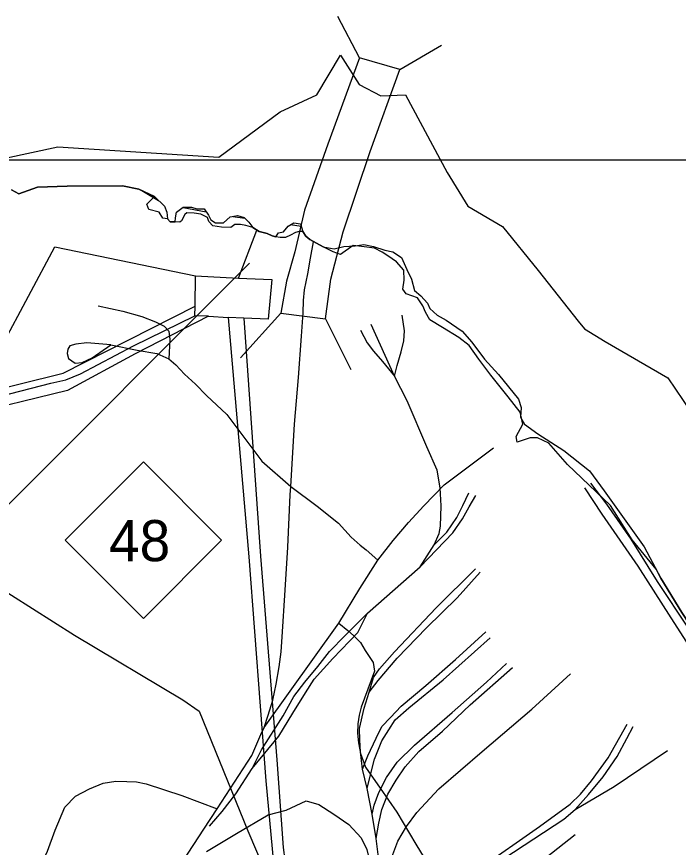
# Model space of a CAD drawing. Extents: x 2290615 to 2522933, y 819489 to 1012715.
# Drawn here: x 2396915 to 2399730, y 994035 to 997569 of the extents above; entities that cross this region are included whole.
import ezdxf

# ---------------------------------------------------------------- set-up
doc = ezdxf.new("R2010")
doc.units = 0
for name, color, linetype in [('Exist Boundary Political City Limit New', 7, 'Continuous'), ('Exist Boundary Political City Limit Old', 7, 'Continuous'), ('Exist Boundary Political CountyLine', 7, 'Continuous'), ('Exist Hydrographic River Shore', 7, 'Continuous'), ('Exist Railroad Mainline', 7, 'Continuous'), ('Exist Railroad Siding', 7, 'Continuous'), ('Exist Road Non-System Type 51', 7, 'Continuous'), ('Exist Road Primary NC Attributed', 7, 'Continuous'), ('Exist Road Primary NC Shield CELL', 7, 'Continuous'), ('Exist Road Primary NC Shield Number Label', 7, 'Continuous'), ('Exist Road Primary NC Structure Standard Bridge CELL', 7, 'Continuous'), ('Exist Road Primary NC Structure Standard Bridge Number Label', 7, 'Continuous'), ('Exist Utilities Electrical Transmission Line', 7, 'Continuous'), ('Map Preparation Boundary City Limit Buffer Line', 7, 'Continuous'), ('Map Preparation Inset Cut Line', 7, 'Continuous')]:
    doc.layers.add(name, color=color, linetype=linetype)

msp = doc.modelspace()

# ---------------------------------------------------------------- linework, layer by layer
at = {"layer": 'Exist Boundary Political City Limit New'}
for points in [[(2398796, 996203.6), (2398726.2, 996246.5), (2398672.6, 996279.5), (2398654.7, 996312.6), (2398642.2, 996339.4), (2398619.9, 996373.3), (2398572.5, 996389.4), (2398558.2, 996409.9), (2398563.5, 996448.3), (2398561.7, 996491.2), (2398530.5, 996526), (2398493.8, 996551), (2398469.7, 996567.1), (2398436.6, 996584.1), (2398393.7, 996590.3), (2398346.3, 996595.7), (2398292.7, 996557.3), (2398261.4, 996568.9), (2398219.1, 996589.7), (2398161.7, 996620.5), (2398145.2, 996634.8), (2398132.9, 996655.4), (2398116.3, 996654.8), (2398101, 996651), (2398079.3, 996639.5), (2398058.9, 996629.3), (2398036, 996629.3), (2398018, 996632.8), (2398001.6, 996636.9), (2397981, 996647.2), (2397946.2, 996655.4), (2397919.5, 996671.8), (2397890.2, 996680.7), (2397866.6, 996685.4), (2397843.5, 996684.8), (2397825.8, 996671.8), (2397785.7, 996673), (2397749.7, 996679.5), (2397733.2, 996697.2), (2397727.3, 996714.9), (2397697.8, 996728.4), (2397669.5, 996733.7), (2397638.8, 996734.9), (2397629.9, 996727.2), (2397615.9, 996700.7), (2397608.7, 996695.4), (2397589, 996696.4), (2397568.5, 996696.4), (2397556.2, 996708.8), (2397536.6, 996712), (2397520.7, 996736.9), (2397477.7, 996748.2), (2397468.6, 996770.9), (2397500.8, 996804.3), (2397435.1, 996835.1), (2397365.3, 996849.4), (2397129.3, 996847.4), (2397004.1, 996843.3), (2396924, 996815.6), (2396893.3, 996832)], [(2399635.6, 995218.5), (2399533.8, 995343.3), (2399440.8, 995490), (2399258.8, 995663.5), (2399178.2, 995754.4), (2399130.6, 995777.1), (2399099.6, 995777.1), (2399043.8, 995758.5), (2399039.6, 995783.3), (2399068.6, 995835), (2399056.2, 995886.6), (2399006, 995951.8), (2398931.8, 996043.8), (2398880.9, 996112.5), (2398839.8, 996170.6), (2398796, 996203.6)], [(2400343.5, 993294.2), (2400307.5, 993334.1), (2400267.6, 993355.4), (2400140, 993358), (2400129.4, 993392.5), (2400171.9, 993413.8), (2400243.7, 993395.2), (2400286.2, 993413.8), (2400267.6, 993490.8), (2400265, 993562.5), (2400230.4, 993589), (2400238.4, 993639.5), (2400211.8, 993732.4), (2400214.5, 993958.2), (2400166.6, 994091), (2400118.8, 994266.2), (2400062.9, 994417.6), (2399935, 994727), (2399836.5, 994893.3), (2399744.1, 995035), (2399655.8, 995180.9), (2399635.6, 995218.5)]]:
    msp.add_lwpolyline(points, dxfattribs=at)
at = {"layer": 'Exist Boundary Political City Limit Old'}
for points in [[(2398796, 996203.6), (2398726.2, 996246.5), (2398672.6, 996279.5), (2398654.7, 996312.6), (2398642.2, 996339.4), (2398619.9, 996373.3), (2398572.5, 996389.4), (2398558.2, 996409.9), (2398563.5, 996448.3), (2398561.7, 996491.2), (2398530.5, 996526), (2398493.8, 996551), (2398469.7, 996567.1), (2398436.6, 996584.1), (2398393.7, 996590.3), (2398346.3, 996595.7), (2398292.7, 996557.3), (2398261.4, 996568.9), (2398219.1, 996589.7), (2398161.7, 996620.5), (2398145.2, 996634.8), (2398132.9, 996655.4), (2398116.3, 996654.8), (2398101, 996651), (2398079.3, 996639.5), (2398058.9, 996629.3), (2398036, 996629.3), (2398018, 996632.8), (2398001.6, 996636.9), (2397981, 996647.2), (2397946.2, 996655.4), (2397919.5, 996671.8), (2397890.2, 996680.7), (2397866.6, 996685.4), (2397843.5, 996684.8), (2397825.8, 996671.8), (2397785.7, 996673), (2397749.7, 996679.5), (2397733.2, 996697.2), (2397727.3, 996714.9), (2397697.8, 996728.4), (2397669.5, 996733.7), (2397638.8, 996734.9), (2397629.9, 996727.2), (2397615.9, 996700.7), (2397608.7, 996695.4), (2397589, 996696.4), (2397568.5, 996696.4), (2397556.2, 996708.8), (2397536.6, 996712), (2397520.7, 996736.9), (2397477.7, 996748.2), (2397468.6, 996770.9), (2397500.8, 996804.3), (2397435.1, 996835.1), (2397365.3, 996849.4), (2397129.3, 996847.4), (2397004.1, 996843.3), (2396924, 996815.6), (2396893.3, 996832)], [(2399635.6, 995218.5), (2399533.8, 995343.3), (2399440.8, 995490), (2399258.8, 995663.5), (2399178.2, 995754.4), (2399130.6, 995777.1), (2399099.6, 995777.1), (2399043.8, 995758.5), (2399039.6, 995783.3), (2399068.6, 995835), (2399056.2, 995886.6), (2399006, 995951.8), (2398931.8, 996043.8), (2398880.9, 996112.5), (2398839.8, 996170.6), (2398796, 996203.6)], [(2400343.5, 993294.2), (2400307.5, 993334.1), (2400267.6, 993355.4), (2400140, 993358), (2400129.4, 993392.5), (2400171.9, 993413.8), (2400243.7, 993395.2), (2400286.2, 993413.8), (2400267.6, 993490.8), (2400265, 993562.5), (2400230.4, 993589), (2400238.4, 993639.5), (2400211.8, 993732.4), (2400214.5, 993958.2), (2400166.6, 994091), (2400118.8, 994266.2), (2400062.9, 994417.6), (2399935, 994727), (2399836.5, 994893.3), (2399744.1, 995035), (2399655.8, 995180.9), (2399635.6, 995218.5)]]:
    msp.add_lwpolyline(points, dxfattribs=at)
at = {"layer": 'Exist Boundary Political CountyLine'}
for points in [[(2396893.3, 996832), (2396924, 996815.6), (2397004.1, 996843.3), (2397129.3, 996847.4), (2397365.3, 996849.4), (2397435.1, 996835.1), (2397500.8, 996804.3), (2397543.9, 996762.2), (2397554.1, 996737.5), (2397556.2, 996708.8), (2397568.5, 996696.4), (2397589, 996696.4), (2397591.1, 996712.9), (2397595.2, 996737.5), (2397623.9, 996758.1), (2397658.8, 996758.1), (2397681.4, 996751.9), (2397712.2, 996751.9), (2397730.7, 996725.2), (2397740.9, 996704.7), (2397761.4, 996692.3), (2397794.3, 996692.3), (2397823, 996717), (2397853.8, 996723.1), (2397882.5, 996714.9), (2397903.1, 996694.4), (2397919.5, 996671.8), (2397946.2, 996655.4), (2397981, 996647.2), (2398001.6, 996636.9), (2398018, 996632.8), (2398028.3, 996649.2), (2398050.8, 996653.3), (2398069.3, 996678), (2398093.9, 996692.3), (2398122.7, 996688.2), (2398132.9, 996655.4), (2398145.2, 996634.8), (2398161.7, 996620.5), (2398219.1, 996589.7), (2398266.3, 996581.4), (2398307.4, 996591.7), (2398354.6, 996593.8), (2398391.5, 996599.9), (2398432.6, 996591.7), (2398481.8, 996575.3), (2398514.7, 996569.1), (2398551.6, 996544.5), (2398574.2, 996493.1), (2398594.7, 996452.1), (2398607, 996403.8), (2398633.7, 996381.2), (2398662.5, 996350.4), (2398672.7, 996327.8), (2398703.5, 996299.1), (2398742.5, 996278.5), (2398810.2, 996231.3)], [(2398810.2, 996231.3), (2398851.3, 996184.1), (2398904.6, 996112.2), (2398964.2, 996046.5), (2399050.4, 995941.7), (2399060.6, 995905.8), (2399058.6, 995864.7), (2399075, 995836), (2399132.5, 995794.9), (2399243.3, 995723), (2399352.1, 995636.8), (2399413.7, 995552.6), (2399584, 995314.3), (2399655.8, 995180.9), (2399744.1, 995035), (2399836.5, 994893.3), (2399935, 994727), (2399976, 994628.4), (2400031.4, 994476.5), (2400062.2, 994390.2), (2400095.1, 994279.3), (2400152.5, 994057.5), (2400185.4, 993969.2)]]:
    msp.add_lwpolyline(points, dxfattribs=at)
at = {"layer": 'Exist Hydrographic River Shore'}
for points in [[(2398035.7, 997164), (2398192.1, 997236.2), (2398292.3, 997404.7), (2398372.5, 997280.3), (2398464.7, 997232.2), (2398568.9, 997236.2), (2398745.9, 996905.6), (2398834.7, 996762.1), (2398981.2, 996676.6), (2399133.9, 996488.6), (2399304, 996274.2), (2399330.1, 996240.9), (2399418.1, 996187.3), (2399684.4, 996031.9), (2399848.4, 995791.3), (2400041.9, 995538.3), (2400121.7, 995414), (2400283.3, 995147.3), (2400475.2, 994745.8), (2400527, 994538.9), (2400540.4, 994337.4), (2400634.1, 994049.1), (2400654.8, 993790)], [(2391116, 996297.5), (2391404.6, 996353.7), (2391733.4, 996381.7), (2392130.3, 996365.7), (2392394.9, 996321.6), (2392615.4, 996273.4), (2392855.9, 996209.3), (2393164.6, 996161.1), (2393405.2, 996125), (2393529.5, 996133), (2393754, 996125), (2394134.8, 996169.1), (2394519.7, 996257.4), (2394888.6, 996365.7), (2395261.4, 996474), (2395501.9, 996550.2), (2395754.5, 996630.5), (2395999.1, 996718.7), (2396311.8, 996827), (2396548.3, 996899.2), (2397089.6, 997015.5), (2397775.1, 996971.4), (2398035.7, 997164)], [(2397447.2, 996829.4), (2397517.9, 996787.5)], [(2397622.7, 996757.2), (2397721.8, 996738)], [(2397835.1, 996719.4), (2397885.2, 996712.3)], [(2398080.3, 996684.4), (2398125.9, 996677.9)]]:
    msp.add_lwpolyline(points, dxfattribs=at)
at = {"layer": 'Exist Railroad Mainline'}
msp.add_lwpolyline([(2397722.8, 994018.3), (2397850.4, 994094), (2397985.3, 994173.9), (2398062.1, 994193.6), (2398146.1, 994232.6), (2398200.3, 994217.2), (2398264.8, 994176.2), (2398327.5, 994132.9), (2398380.2, 994075.7), (2398404.9, 994026.1), (2398453.4, 993830.7), (2398480.8, 993729)], dxfattribs=at)
at = {"layer": 'Exist Railroad Siding'}
for p, q in [((2398522, 996039.4), (2398423.1, 996260)), ((2398630.8, 995228.9), (2398691.6, 995321.7)), ((2398407.6, 995031.8), (2398630.8, 995228.9)), ((2398405.4, 994286), (2398386.2, 994367.7)), ((2398426.9, 994176.3), (2398405.4, 994286)), ((2398444.2, 994072.5), (2398426.9, 994176.3))]:
    msp.add_line(p, q, dxfattribs=at)
for points in [[(2398522, 996039.4), (2398533.5, 996085.5), (2398550.7, 996143.6), (2398562, 996189.9), (2398565.5, 996231.9), (2398554.7, 996299.7)], [(2398377.5, 996235.3), (2398406.3, 996181.7), (2398432.8, 996146.2), (2398471.2, 996102.7), (2398522, 996039.4)], [(2398691.6, 995321.7), (2398713, 995370), (2398718.5, 995402), (2398721.4, 995488), (2398716.5, 995564), (2398703.3, 995639.8), (2398660, 995739.2), (2398575.6, 995934.1), (2398522, 996039.4)], [(2400076.2, 994052.2), (2400053.5, 994253.8), (2399999.1, 994433), (2399934.8, 994616.3), (2399874.5, 994781.3), (2399772.2, 994968), (2399641.6, 995166.2), (2399529.1, 995346.7), (2399425.1, 995495.3), (2399358, 995584.4)], [(2398691.6, 995321.7), (2398744.8, 995376.3), (2398788.1, 995438.9), (2398813.4, 995489.2), (2398838.6, 995543.6)], [(2400076.2, 994052.2), (2400021.7, 994249.4), (2399979.5, 994408.8), (2399904.7, 994627.9), (2399830.2, 994808.7), (2399699.6, 995011.1), (2399558.7, 995231.2), (2399405.8, 995453.1), (2399332.2, 995564.1)], [(2398630.8, 995228.9), (2398771, 995372.8), (2398812.1, 995433.3), (2398839.4, 995483.6), (2398868.9, 995531.9)], [(2398414, 994696.1), (2398433.2, 994758.3), (2398458.5, 994794.6), (2398521.6, 994867.4), (2398699.2, 995053.8), (2398866.9, 995220)], [(2398414, 994696.1), (2398453.4, 994744.5), (2398533.9, 994839.7), (2398658.3, 994969.3), (2398788.5, 995096.9), (2398887.1, 995206.2)], [(2397916.4, 994371.4), (2397957.2, 994449.9), (2398049.3, 994595.2), (2398094.3, 994677.7), (2398141.5, 994738.5), (2398196.5, 994805.2), (2398245.6, 994867.9), (2398312.8, 994936.7), (2398407.6, 995031.8)], [(2397916.4, 994371.4), (2398030.4, 994509), (2398089.3, 994605.7), (2398144, 994692.4), (2398181.2, 994750.9), (2398260, 994838), (2398366.5, 994949.3), (2398407.6, 995031.8)], [(2398386.2, 994367.7), (2398409.5, 994424.1), (2398444.6, 994500.4), (2398467.9, 994548.8), (2398505.3, 994587.3), (2398550.7, 994635.8), (2398655.6, 994723.2), (2398782.1, 994834.9), (2398910.5, 994952.6)], [(2398405.4, 994286), (2398416.7, 994332.1), (2398437.7, 994410.5), (2398468.7, 994488.8), (2398498, 994535.2), (2398525.5, 994577.6), (2398582.8, 994628.4), (2398729.2, 994748.3), (2398928.8, 994926.8)], [(2398426.9, 994176.3), (2398436.4, 994214.5), (2398455.6, 994268.7), (2398488.7, 994333.1), (2398533.9, 994397.6), (2398606.9, 994470.6), (2398767, 994608.7), (2398913.3, 994738.6), (2398998.3, 994817.8)], [(2398444.2, 994072.5), (2398455.3, 994138.6), (2398468.5, 994196.8), (2398493.7, 994261.1), (2398528.8, 994321.5), (2398568.1, 994378.2), (2398625.3, 994442.8), (2398726.2, 994530.2), (2398844.7, 994641.7), (2399024.5, 994800.2)], [(2398482.9, 993861), (2398496.1, 993931.1), (2398511.3, 993993.4), (2398536.3, 994061.7), (2398573.6, 994124.3), (2398616.8, 994182.9), (2398711.3, 994284), (2398895.3, 994442.5), (2399106.8, 994623.3), (2399270.7, 994773.3)], [(2398386.2, 994367.7), (2398377.4, 994441.6), (2398374.7, 994491.5), (2398374.1, 994541.5), (2398393, 994627.8), (2398414, 994696.1)], [(2398674.5, 993747.6), (2398713.7, 993812.2), (2398749.1, 993846.5), (2398879.8, 993942.3), (2399139.5, 994123.7), (2399270.1, 994219.5), (2399313.6, 994262), (2399360.8, 994318.7), (2399431.5, 994415.5), (2399511.7, 994558.7)], [(2399290.5, 994195.8), (2399347.6, 994260.6), (2399410.6, 994335.4), (2399469.5, 994422.1), (2399510.3, 994498.6), (2399537.7, 994548.9)], [(2399290.5, 994195.8), (2399457.1, 994293.9), (2399683, 994446.8)], [(2397735.6, 994125), (2397788.9, 994187.9), (2397847.8, 994262.5), (2397916.4, 994371.4)], [(2398674.5, 993747.6), (2398749.6, 993810.5), (2398852.5, 993892), (2398987.2, 993987.8), (2399243.1, 994155.2), (2399290.5, 994195.8)], [(2398482.9, 993861), (2398453.2, 994004.6), (2398444.2, 994072.5)]]:
    msp.add_lwpolyline(points, dxfattribs=at)
at = {"layer": 'Exist Road Non-System Type 51'}
for p, q in [((2397968.1, 994544.9), (2398285.9, 994988.5)), ((2397968.1, 994544.9), (2398285.9, 994988.5)), ((2398823.8, 993723.6), (2399291, 994090)), ((2398823.8, 993723.6), (2399291, 994090))]:
    msp.add_line(p, q, dxfattribs=at)
for points in [[(2397261.2, 996339), (2397367.3, 996316.3), (2397447.7, 996293.4), (2397506.1, 996270.2), (2397542.3, 996252.7), (2397562.6, 996231.1), (2397567.1, 996195.1), (2397562, 996113)], [(2397261.2, 996339), (2397367.3, 996316.3), (2397447.7, 996293.4), (2397506.1, 996270.2), (2397542.3, 996252.7), (2397562.6, 996231.1), (2397567.1, 996195.1), (2397562, 996113)], [(2397315.1, 996173.2), (2397213.1, 996181.8), (2397167.1, 996175.1), (2397141.1, 996168.8), (2397133.3, 996154.7), (2397129.7, 996136.7), (2397136, 996114.8), (2397150, 996104.9), (2397164.2, 996095.1), (2397194.1, 996097.6), (2397235.9, 996118.1), (2397315.1, 996173.2)], [(2397315.1, 996173.2), (2397213.1, 996181.8), (2397167.1, 996175.1), (2397141.1, 996168.8), (2397133.3, 996154.7), (2397129.7, 996136.7), (2397136, 996114.8), (2397150, 996104.9), (2397164.2, 996095.1), (2397194.1, 996097.6), (2397235.9, 996118.1), (2397315.1, 996173.2)], [(2397315.1, 996173.2), (2397427.4, 996150.9), (2397511.5, 996135.5), (2397562, 996113)], [(2397315.1, 996173.2), (2397427.4, 996150.9), (2397511.5, 996135.5), (2397562, 996113)], [(2397562, 996113), (2397591.5, 996087.7), (2397629.4, 996048.4), (2397675.7, 996006.3), (2397721.9, 995957.2), (2397808.9, 995877.2), (2397957.6, 995677.8), (2398081.1, 995569.7), (2398194, 995486.9), (2398283.8, 995413.9), (2398338.5, 995354.9), (2398376.4, 995321.2), (2398401.6, 995301.6), (2398452.1, 995256.6)], [(2398452.1, 995256.6), (2398517.3, 995340.9), (2398581.9, 995416.7), (2398646.4, 995488.3), (2398733.4, 995578.1), (2398943.1, 995735.4)], [(2398452.1, 995256.6), (2398517.3, 995340.9), (2398581.9, 995416.7), (2398646.4, 995488.3), (2398733.4, 995578.1), (2398943.1, 995735.4)], [(2398285.9, 994988.5), (2398374.2, 995135.9), (2398452.1, 995256.6)], [(2398285.9, 994988.5), (2398374.2, 995135.9), (2398452.1, 995256.6)], [(2398285.9, 994988.5), (2398323.7, 994957.6), (2398347.6, 994936.5), (2398377.1, 994907.1), (2398398.1, 994873.4), (2398431.8, 994821.4), (2398437.4, 994784.9), (2398380.8, 994631.7), (2398371.4, 994598.2), (2398365.8, 994560.3), (2398364.4, 994521), (2398368.6, 994480.3), (2398377.1, 994434), (2398399.5, 994376.4), (2398461.2, 994286.5), (2398532.1, 994185.5), (2398613.4, 994049.3), (2398699, 993907.5), (2398823.8, 993723.6)], [(2396662.1, 994019.8), (2396946.9, 993901.9), (2396970.7, 993906.1), (2397004.4, 993928.5), (2397046.5, 994019.8), (2397078.8, 994108.2), (2397120.1, 994206.5), (2397165, 994252.9), (2397225.4, 994283.7), (2397282.9, 994309), (2397337.6, 994317.4), (2397383.9, 994316), (2397424.5, 994314.6), (2397466.6, 994306.2), (2397618.1, 994255.7), (2397768.2, 994199.5)]]:
    msp.add_lwpolyline(points, dxfattribs=at)
at = {"layer": 'Exist Road Primary NC Attributed'}
for points in [[(2397711.5, 994112.8), (2397768.2, 994199.5), (2397914.8, 994425.5), (2397954.1, 994515.4), (2397968.1, 994544.9), (2397985, 994598.2), (2398004.6, 994661.4), (2398019.6, 994728.9), (2398032, 994803.2), (2398040.4, 994866.4), (2398044.6, 994930.9), (2398057.2, 995128.9), (2398069.1, 995312.8), (2398078.9, 995535.4), (2398081.1, 995569.7), (2398097.2, 995835), (2398114, 996034.4), (2398126, 996209.9), (2398134.4, 996309.6), (2398135.8, 996361.5), (2398140, 996406.4), (2398153.3, 996475.2), (2398164.5, 996541.2), (2398178.2, 996611.6)], [(2396131.3, 990687), (2397100.5, 993145.2), (2397161.5, 993267.3), (2397206.4, 993345.9), (2397242.9, 993400.7), (2397315.8, 993510.2), (2397404.2, 993649.2), (2397523.4, 993826.1), (2397623, 993977.7), (2397711.5, 994112.8)]]:
    msp.add_lwpolyline(points, dxfattribs=at)
at = {"layer": 'Exist Road Primary NC Shield CELL'}
msp.add_lwpolyline([(2397120.9, 995342.2), (2397453.9, 995675.2), (2397786.9, 995342.2), (2397453.9, 995009.2)], close=True, dxfattribs=at)
at = {"layer": 'Exist Road Primary NC Structure Standard Bridge CELL'}
for p, q in [((2398373.8, 997393.9), (2398281.4, 997569.1)), ((2398544.9, 997344.2), (2398722.9, 997447.7)), ((2398038.6, 996308.2), (2397867.5, 996117.8)), ((2398229, 996283.3), (2398336.6, 996068.1))]:
    msp.add_line(p, q, dxfattribs=at)
msp.add_lwpolyline([(2398038.6, 996308.2), (2398229, 996283.3), (2398251.1, 996451.7), (2398303.5, 996653.1), (2398419.4, 996995.2), (2398544.9, 997344.2), (2398373.8, 997393.9), (2398238.2, 997027.1), (2398138.9, 996745.7), (2398097.9, 996568.9), (2398063.4, 996443.4)], close=True, dxfattribs=at)
at = {"layer": 'Exist Road Primary NC Structure Standard Bridge Number Label'}
msp.add_line((2397905.2, 996520.8), (2395834.5, 994450.1), dxfattribs=at)
at = {"layer": 'Exist Utilities Electrical Transmission Line'}
for p, q in [((2397858.7, 996456.4), (2397936.5, 996661.3)), ((2397674.2, 996338.1), (2397676.5, 996466.1)), ((2397676.5, 996466.1), (2397858.7, 996456.4)), ((2397672.7, 996296), (2397674.2, 996338.1)), ((2397730.8, 996294.8), (2397672.7, 996296)), ((2397730.8, 996294.8), (2397814.9, 996289.9)), ((2397880.8, 996286.8), (2397814.9, 996289.9))]:
    msp.add_line(p, q, dxfattribs=at)
for points in [[(2396739.4, 995959.7), (2397076.9, 996590.1), (2397676.5, 996466.1)], [(2397858.7, 996456.4), (2398000.8, 996450.4), (2397984.9, 996282.2), (2397880.8, 996286.8)], [(2396739.4, 995959.7), (2397112.2, 996052.6), (2397674.2, 996338.1)], [(2397730.8, 996294.8), (2397419, 996134.7), (2397131, 995979), (2396688.6, 995870.9)], [(2396718, 995921.3), (2397060.7, 996009.9), (2397124.6, 996024.7), (2397186.2, 996049.7), (2397412.6, 996168.7), (2397672.7, 996296)], [(2397814.9, 996289.9), (2397902.4, 995271.2), (2397975, 994318.2), (2398007.6, 993968.7), (2398059.1, 993871.4), (2398587.7, 992598.7), (2398953.6, 991701.5), (2399304.7, 990862.2), (2399323.6, 990796.6), (2399364.2, 990759.2), (2399902.8, 990106.3), (2400496.4, 989374.2), (2400848.1, 988935), (2400905, 988865.7), (2400210.1, 988342.6)], [(2397880.8, 996286.8), (2397952.3, 995273.9), (2398021.8, 994407), (2398048.7, 994035.2), (2398055.5, 993981.3), (2398090.2, 993925.9), (2398443.6, 993066.6), (2398813.2, 992189.7), (2399187.2, 991282.7), (2399348.5, 990876.8), (2399369.2, 990821.2), (2399411.9, 990781.8), (2399956, 990148.9), (2400232.5, 989816.7), (2401249.3, 989744.2), (2401595.3, 989848.9)], [(2396713.1, 995221.5), (2397160.9, 994937.3), (2397622.4, 994663.5), (2397691.1, 994614.5), (2397897.9, 994105.3), (2398001, 993866.6), (2398162.2, 993474.9), (2398346, 993029.4), (2398544, 992576.1), (2398721.8, 992150.5), (2398911.8, 991691), (2399091.6, 991245.5), (2399256.9, 990841.6), (2399277.8, 990787.9), (2399326.4, 990734.6), (2399599.6, 990340.2), (2399894.9, 989936.3), (2400196.7, 989500.2), (2400494.3, 989070.4), (2400483.2, 989004.1), (2400320.9, 988586.1), (2400210.1, 988342.6)]]:
    msp.add_lwpolyline(points, dxfattribs=at)
at = {"layer": 'Map Preparation Boundary City Limit Buffer Line'}
for points in [[(2398796, 996203.6), (2398726.2, 996246.5), (2398672.6, 996279.5), (2398654.7, 996312.6), (2398642.2, 996339.4), (2398619.9, 996373.3), (2398572.5, 996389.4), (2398558.2, 996409.9), (2398563.5, 996448.3), (2398561.7, 996491.2), (2398530.5, 996526), (2398493.8, 996551), (2398469.7, 996567.1), (2398436.6, 996584.1), (2398393.7, 996590.3), (2398346.3, 996595.7), (2398292.7, 996557.3), (2398261.4, 996568.9), (2398219.1, 996589.7), (2398161.7, 996620.5), (2398145.2, 996634.8), (2398132.9, 996655.4), (2398116.3, 996654.8), (2398101, 996651), (2398079.3, 996639.5), (2398058.9, 996629.3), (2398036, 996629.3), (2398018, 996632.8), (2398001.6, 996636.9), (2397981, 996647.2), (2397946.2, 996655.4), (2397919.5, 996671.8), (2397890.2, 996680.7), (2397866.6, 996685.4), (2397843.5, 996684.8), (2397825.8, 996671.8), (2397785.7, 996673), (2397749.7, 996679.5), (2397733.2, 996697.2), (2397727.3, 996714.9), (2397697.8, 996728.4), (2397669.5, 996733.7), (2397638.8, 996734.9), (2397629.9, 996727.2), (2397615.9, 996700.7), (2397608.7, 996695.4), (2397589, 996696.4), (2397568.5, 996696.4), (2397556.2, 996708.8), (2397536.6, 996712), (2397520.7, 996736.9), (2397477.7, 996748.2), (2397468.6, 996770.9), (2397500.8, 996804.3), (2397435.1, 996835.1), (2397365.3, 996849.4), (2397129.3, 996847.4), (2397004.1, 996843.3), (2396924, 996815.6), (2396893.3, 996832)], [(2399635.6, 995218.5), (2399533.8, 995343.3), (2399440.8, 995490), (2399258.8, 995663.5), (2399178.2, 995754.4), (2399130.6, 995777.1), (2399099.6, 995777.1), (2399043.8, 995758.5), (2399039.6, 995783.3), (2399068.6, 995835), (2399056.2, 995886.6), (2399006, 995951.8), (2398931.8, 996043.8), (2398880.9, 996112.5), (2398839.8, 996170.6), (2398796, 996203.6)], [(2400343.5, 993294.2), (2400307.5, 993334.1), (2400267.6, 993355.4), (2400140, 993358), (2400129.4, 993392.5), (2400171.9, 993413.8), (2400243.7, 993395.2), (2400286.2, 993413.8), (2400267.6, 993490.8), (2400265, 993562.5), (2400230.4, 993589), (2400238.4, 993639.5), (2400211.8, 993732.4), (2400214.5, 993958.2), (2400166.6, 994091), (2400118.8, 994266.2), (2400062.9, 994417.6), (2399935, 994727), (2399836.5, 994893.3), (2399744.1, 995035), (2399655.8, 995180.9), (2399635.6, 995218.5)]]:
    msp.add_lwpolyline(points, dxfattribs=at)
at = {"layer": 'Map Preparation Inset Cut Line'}
msp.add_lwpolyline([(2369931.7, 996959.3), (2400125.8, 996959.3), (2403337.9, 985770.4), (2415972.3, 978275.4), (2416025.8, 958413.7), (2369771.1, 958413.7)], close=True, dxfattribs=at)

# ---------------------------------------------------------------- texts
at = {"layer": 'Exist Road Primary NC Shield Number Label'}
msp.add_text('48', height=175, dxfattribs=at).set_placement((2397308, 995252.5))

doc.saveas('drawing.dxf')
